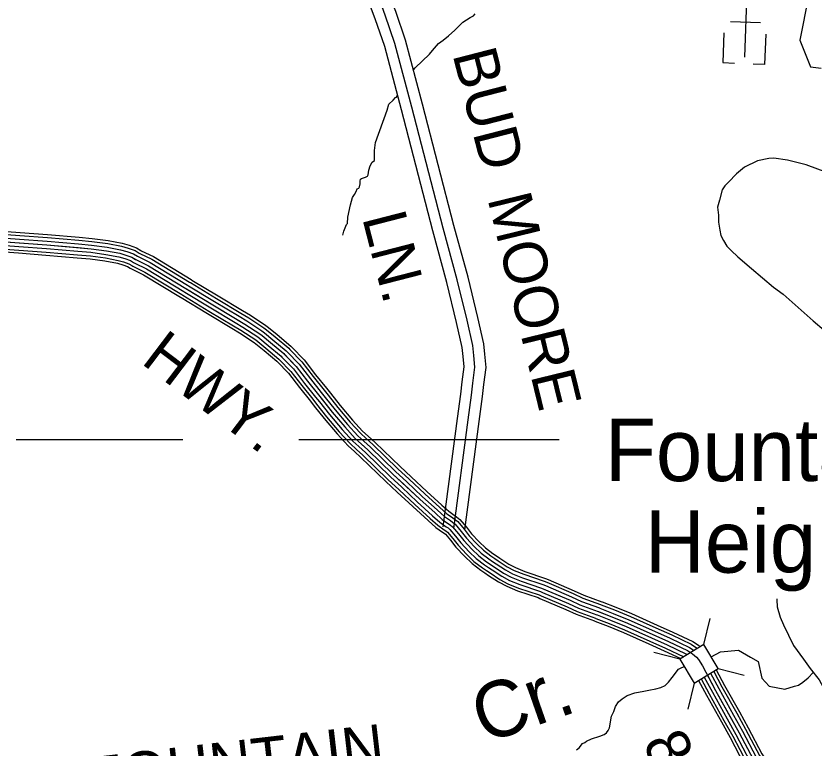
# Model space of a CAD drawing. Extents: x 1551132 to 1791609, y 378168 to 563823.
# Drawn here: x 1674558 to 1681316, y 442743 to 448941 of the extents above; entities that cross this region are included whole.
import ezdxf

# ---------------------------------------------------------------- set-up
doc = ezdxf.new("R2010")
doc.units = 0
for name, color, linetype in [('DESIGN - DRAINAGE - Bridges and Cross Drains Size Text', 7, 'Continuous'), ('DESIGN - ROW - Right-of-Way and Easement Labels', 7, 'Continuous'), ('DESIGN - ROW - Right-of-Way Linework', 7, 'Continuous'), ('DESIGN - TRANSPORTATION - Text', 7, 'Continuous'), ('DESIGN - UTILITIES - Cable (Underground) with Text', 7, 'Continuous'), ('SURVEY - DRAINAGE - Storm Sewer', 7, 'Continuous'), ('SURVEY - PROPERTY - Owners', 7, 'Continuous'), ('SURVEY - TRANSPORTATION - Roads', 7, 'Continuous'), ('SURVEY - VEGETATION - Features with Text', 7, 'Continuous')]:
    doc.layers.add(name, color=color, linetype=linetype)

msp = doc.modelspace()

# ---------------------------------------------------------------- linework, layer by layer
at = {"layer": 'DESIGN - ROW - Right-of-Way Linework'}
for points in [[(1675970.869, 445351.04), (1674561.477, 445351.04)], [(1679158.411, 445351.042), (1676954.679, 445351.041)]]:
    msp.add_lwpolyline(points, dxfattribs=at)
at = {"layer": 'DESIGN - TRANSPORTATION - Text'}
for points in [[(1681371.736, 449281.946), (1681269.805, 449108.958), (1681194.981, 448735.165), (1681285.146, 448510.1), (1681377.035, 448499)], [(1677926.549, 448487.432), (1677937.691, 448503.065), (1678060.746, 448618.06), (1678085.021, 448647.869), (1678101.195, 448667.745), (1678135.553, 448707.479), (1678175.835, 448737.138), (1678220.159, 448772.764), (1678274.6, 448820.315), (1678341.232, 448889.784), (1678405.588, 448927.218), (1678433.721, 448940.969), (1678445.879, 448958.886)], [(1677602.732, 447870.774), (1677702.471, 448142.781), (1677716.921, 448194.715), (1677751.228, 448228.441), (1677773.428, 448250.259), (1677781.469, 448254.192), (1677787.594, 448268.151), (1677788.411, 448269.642)], [(1677326.63, 447084.928), (1677334.346, 447119.095), (1677356.971, 447174.897), (1677365.079, 447184.806), (1677369.679, 447238.815), (1677390.811, 447340.685), (1677407.528, 447404.553), (1677423.819, 447430.395), (1677438.102, 447456.254), (1677448.327, 447476.155), (1677460.418, 447484.022), (1677466.526, 447493.955), (1677472.818, 447519.914), (1677473.06, 447541.932), (1677475.243, 447557.924), (1677483.326, 447565.841), (1677517.442, 447575.449), (1677529.508, 447581.308), (1677535.55, 447585.241), (1677539.658, 447595.208), (1677546.108, 447635.176), (1677558.533, 447673.068), (1677574.866, 447702.911), (1677593.04, 447718.711), (1677593.957, 447800.797), (1677602.732, 447870.774)], [(1681425.217, 447615.419), (1681247.913, 447679.595), (1681092.358, 447721.488), (1680976.519, 447736.88), (1680932.47, 447733.397), (1680838.247, 447714.496), (1680727.65, 447661.745), (1680659.01, 447604.493), (1680592.228, 447535.208), (1680559.871, 447503.557), (1680537.471, 447467.781), (1680514.513, 447381.954), (1680499.847, 447322.061), (1680507.088, 447253.901), (1680506.447, 447195.841), (1680517.688, 447127.631), (1680527.196, 447083.463), (1680550.712, 447039.137), (1680578.195, 446992.76), (1680613.794, 446956.293), (1680671.193, 446901.55), (1680786.098, 446802.072), (1680972.385, 446645.693), (1681053.717, 446584.658), (1681206.247, 446450.697), (1681307.244, 446359.394), (1681402.375, 446280.176)], [(1681001.708, 444006.674), (1681000.083, 443998.099), (1681003.417, 443937.989), (1681030.458, 443851.57), (1681057.749, 443787.177), (1681141.788, 443609.981), (1681226.52, 443494.844), (1681283.643, 443416.076), (1681358.6, 443321.082), (1681425.281, 443202.153), (1681472.08, 443093.476), (1681495.413, 443033.132), (1681514.971, 442992.848), (1681510.613, 442960.864), (1681493.546, 442864.961), (1681458.255, 442749.25), (1681417.298, 442663.639)], [(1680445.371, 443514.719), (1680524.511, 443558.029), (1680676.399, 443571.121), (1680778.53, 443513.495), (1680844.004, 443474.202), (1680872.811, 443335.373), (1680935.66, 443267.263), (1681067.69, 443242.438), (1681149.98, 443267.488), (1681184.07, 443275.097), (1681222.353, 443300.673), (1681266.777, 443338.19), (1681309.234, 443383.641)], [(1679799.195, 443211.445), (1679873.351, 443224.578), (1679917.442, 443232.062), (1679975.59, 443245.387), (1680019.706, 443254.879), (1680055.905, 443272.463), (1680082.213, 443300.189), (1680114.662, 443339.848), (1680167.436, 443409.3), (1680197.619, 443424.959), (1680218.127, 443432.017)], [(1679303.773, 442728.765), (1679327.947, 442744.499), (1679356.346, 442780.2), (1679374.463, 442790), (1679388.571, 442799.842), (1679432.82, 442821.343), (1679503.06, 442842.535), (1679539.234, 442858.119), (1679557.392, 442871.919), (1679571.616, 442891.778), (1679583.858, 442913.653), (1679600.974, 443013.564), (1679619.399, 443051.39), (1679635.882, 443095.241), (1679660.331, 443135.001), (1679692.597, 443158.643), (1679732.929, 443188.202), (1679799.195, 443211.445)]]:
    msp.add_lwpolyline(points, dxfattribs=at)
at = {"layer": 'DESIGN - UTILITIES - Cable (Underground) with Text'}
for p, q in [((1680862.633, 448883.252), (1680609.143, 448892.091)), ((1680553.218, 448797.313), (1680544.421, 448546.024)), ((1680900.346, 448529.611), (1680909.36, 448787.592)), ((1680544.555, 448546.024), (1680642.757, 448542.592)), ((1680900.163, 448529.611), (1680800.727, 448533.093))]:
    msp.add_line(p, q, dxfattribs=at)
msp.add_lwpolyline([(1680746.726, 449155.173), (1680727.067, 448592.494)], dxfattribs=at)
at = {"layer": 'SURVEY - DRAINAGE - Storm Sewer'}
for p, q in [((1680382.82, 443618.811), (1680437.764, 443839.196)), ((1680179.181, 443496.439), (1679958.796, 443551.375)), ((1680505.175, 443415.138), (1680725.552, 443360.185)), ((1680301.544, 443292.775), (1680246.616, 443072.39))]:
    msp.add_line(p, q, dxfattribs=at)
msp.add_lwpolyline([(1680301.544, 443292.775), (1680505.2, 443415.163), (1680382.82, 443618.811), (1680179.181, 443496.439)], close=True, dxfattribs=at)
at = {"layer": 'SURVEY - PROPERTY - Owners'}
for points in [[(1678176.008, 444614.514), (1678297.939, 445533.43), (1678325.747, 445740.31), (1678336.672, 445842.129), (1678353.122, 445968.983), (1678344.73, 446058.385), (1678336.13, 446134.987), (1678289.382, 446346.109), (1678207.05, 446683.226), (1678087.245, 447120.488), (1677822.627, 448146.906), (1677680.522, 448681.595), (1677599.182, 448917.576), (1677561.408, 449021.054), (1677526.601, 449087.614), (1677516.626, 449185.758), (1677534.984, 449221.651), (1677565.242, 449327.545), (1677635.732, 449608.536), (1677704.039, 449862.084)], [(1678265.923, 444602.58), (1678387.846, 445521.421), (1678415.803, 445729.426), (1678426.753, 445831.454), (1678444.378, 445967.366), (1678434.961, 446067.685), (1678425.728, 446149.896), (1678377.73, 446366.676), (1678294.865, 446705.977), (1678174.91, 447143.797), (1677910.375, 448169.882), (1677767.345, 448708.062), (1677684.672, 448947.918), (1677644.556, 449057.788), (1677615.074, 449114.164), (1677609.574, 449168.291), (1677619.765, 449188.216), (1677652.865, 449304.036), (1677723.521, 449585.702), (1677812.12, 449914.594)], [(1678359.396, 444590.18), (1678481.302, 445508.937), (1678509.418, 445718.109), (1678520.393, 445820.362), (1678539.242, 445965.691), (1678528.759, 446077.352), (1678518.868, 446165.396), (1678469.569, 446388.06), (1678386.146, 446729.628), (1678266.033, 447168.031), (1678001.589, 448193.766), (1677857.593, 448735.571), (1677773.537, 448979.453), (1677730.996, 449095.972), (1677707.047, 449141.765), (1677706.197, 449150.132), (1677707.897, 449153.465), (1677743.946, 449279.602), (1677814.778, 449561.968), (1677873.476, 449779.874)]]:
    msp.add_lwpolyline(points, dxfattribs=at)
at = {"layer": 'SURVEY - TRANSPORTATION - Roads'}
for points in [[(1674112.88, 447163.42), (1674117.255, 447162.237), (1674237.019, 447147.453), (1674480.63, 447116.736), (1674592.91, 447108.277)], [(1674098.039, 447108.677), (1674106.305, 447106.444), (1674230.002, 447091.168), (1674474.955, 447060.284), (1674588.644, 447051.717)], [(1674106.147, 447138.603), (1674112.288, 447136.936), (1674233.835, 447121.936), (1674478.055, 447091.143), (1674590.977, 447082.635)], [(1674590.96, 447082.635), (1674824.588, 447065.035), (1675089.982, 447042.042)], [(1674592.894, 447108.277), (1674826.672, 447090.669), (1675092.199, 447067.668)], [(1674073.714, 447018.916), (1674088.355, 447014.949), (1674218.486, 446998.882), (1674465.638, 446967.723), (1674581.661, 446958.982)], [(1674081.822, 447048.842), (1674094.339, 447045.442), (1674222.319, 447029.65), (1674468.738, 446998.583), (1674583.994, 446989.899)], [(1674089.93, 447078.759), (1674100.322, 447075.943), (1674226.161, 447060.409), (1674471.846, 447029.433), (1674586.319, 447020.808)], [(1674471.846, 447029.433), (1674819.588, 447003.233), (1675195.271, 446970.691), (1675325.093, 446953.115), (1675436.865, 446931.748), (1675488.706, 446917.106), (1675540.505, 446898.464), (1675578.254, 446875.988), (1675679.718, 446826.712), (1675995.602, 446634.707), (1676224.072, 446495.804), (1676496.274, 446332.35), (1676623.354, 446248.731), (1676643.195, 446234.48), (1676714.543, 446175.554), (1676825.507, 446082.118), (1676932.297, 445972.707), (1677026.928, 445849.429), (1677119.65, 445734.184), (1677236.006, 445586.622), (1677342.612, 445461.194), (1677431.535, 445364.016), (1677538.457, 445266.622), (1677750.185, 445061.85), (1677977.855, 444850.87), (1678106.552, 444733.192), (1678167.942, 444678.39), (1678235.424, 444631.531), (1678255.248, 444615.272), (1678304.597, 444556.612), (1678349.963, 444500.003), (1678417.153, 444427.117), (1678476.526, 444370.341), (1678543.966, 444319.473), (1678607.49, 444276.655), (1678686.905, 444223.645), (1678750.545, 444190.845), (1678836.168, 444155.777), (1679009.539, 444097.634), (1679250.408, 443994.623), (1679333.981, 443955.572), (1679487.377, 443899.671), (1679604.874, 443854.211), (1679736.296, 443800.577), (1680084.58, 443644.214), (1680245.751, 443568.196), (1680285.458, 443541.687), (1680321.141, 443513.228), (1680336.915, 443493.019), (1680370.315, 443438.551), (1680482.004, 443230.97), (1680682.007, 442872.161), (1680799.513, 442648.489)], [(1674586.302, 447020.808), (1674819.588, 447003.233), (1675084.632, 446980.274)], [(1674588.627, 447051.717), (1674822.088, 447034.134), (1675087.307, 447011.158)], [(1675089.965, 447042.042), (1675202.104, 447032.334), (1675335.076, 447014.333), (1675451.14, 446992.141), (1675507.655, 446976.183), (1675567.104, 446954.782), (1675602.47, 446933.731)], [(1675092.182, 447067.668), (1675204.946, 447057.901), (1675339.218, 447039.717), (1675457.057, 447017.192), (1675515.514, 447000.683), (1675578.137, 446978.149), (1675615.62, 446955.832)], [(1674067.248, 446995.057), (1674083.581, 446990.632), (1674215.427, 446974.357), (1674463.163, 446943.123), (1674579.802, 446934.331)], [(1674581.644, 446958.982), (1674814.588, 446941.431), (1675079.282, 446918.506)], [(1674583.977, 446989.899), (1674817.088, 446972.332), (1675081.957, 446949.39)], [(1675081.94, 446949.39), (1675191.855, 446939.873), (1675320.102, 446922.506), (1675429.732, 446901.547), (1675479.231, 446887.572), (1675527.205, 446870.305), (1675554.896, 446853.821)], [(1675084.615, 446980.274), (1675195.271, 446970.691), (1675325.093, 446953.115), (1675436.865, 446931.748), (1675488.706, 446917.106), (1675540.505, 446898.464), (1675570.754, 446880.455)], [(1675087.29, 447011.158), (1675198.688, 447001.508), (1675330.085, 446983.724), (1675443.999, 446961.949), (1675498.181, 446946.64), (1675553.804, 446926.623), (1675586.612, 446907.089)], [(1675615.611, 446955.832), (1675619.92, 446953.265), (1675721.75, 446903.814), (1676041.168, 446709.659), (1676048.693, 446705.084)], [(1674579.786, 446934.331), (1674812.588, 446916.797), (1675077.149, 446893.88)], [(1675077.132, 446893.88), (1675185.705, 446884.472), (1675311.127, 446867.496), (1675416.899, 446847.279), (1675462.206, 446834.479), (1675503.306, 446819.687), (1675526.397, 446805.945)], [(1675079.266, 446918.506), (1675188.438, 446909.047), (1675315.11, 446891.897), (1675422.591, 446871.355), (1675469.756, 446858.029), (1675513.905, 446842.146), (1675539.038, 446827.179)], [(1675570.737, 446880.463), (1675578.254, 446875.988), (1675679.718, 446826.712), (1675995.602, 446634.707), (1676003.11, 446630.14)], [(1675586.595, 446907.097), (1675592.978, 446903.297), (1675694.576, 446853.963), (1676011.71, 446661.2), (1676019.218, 446656.624)], [(1675602.453, 446933.74), (1675607.703, 446930.615), (1675709.426, 446881.213), (1676027.81, 446687.684), (1676035.326, 446683.117)], [(1675539.021, 446827.187), (1675548.804, 446821.362), (1675650.01, 446772.211), (1675963.395, 446581.731), (1675970.894, 446577.164)], [(1675554.879, 446853.829), (1675563.529, 446848.679), (1675664.86, 446799.461), (1675979.494, 446608.215), (1675987.002, 446603.656)], [(1675526.38, 446805.953), (1675537.063, 446799.586), (1675638.169, 446750.485), (1675950.553, 446560.605), (1675958.053, 446556.047)], [(1676035.301, 446683.125), (1676256.138, 446548.872), (1676462.924, 446424.685)], [(1676048.659, 446705.101), (1676269.429, 446570.881), (1676476.166, 446446.736)], [(1676003.094, 446630.149), (1676224.072, 446495.804), (1676431.009, 446371.534)], [(1676019.193, 446656.641), (1676240.105, 446522.338), (1676446.967, 446398.11)], [(1675958.045, 446556.047), (1676179.231, 446421.577), (1676386.368, 446297.19)], [(1675970.886, 446577.172), (1676192.006, 446442.736), (1676399.093, 446318.382)], [(1675986.994, 446603.656), (1676208.039, 446469.27), (1676415.051, 446344.958)], [(1676462.916, 446424.702), (1676529.29, 446384.843), (1676658.486, 446299.832), (1676681.061, 446283.623), (1676754.251, 446223.172), (1676867.756, 446127.594), (1676876.656, 446118.477)], [(1676476.158, 446446.753), (1676542.981, 446406.618), (1676673.061, 446321.024), (1676696.769, 446303.999), (1676770.717, 446242.922), (1676885.281, 446146.453), (1676895.064, 446136.436)], [(1676415.042, 446344.975), (1676479.766, 446306.099), (1676605.788, 446223.18), (1676624.262, 446209.913), (1676694.694, 446151.745), (1676804.383, 446059.384), (1676810.108, 446053.517)], [(1676431, 446371.551), (1676496.274, 446332.35), (1676623.354, 446248.731), (1676643.195, 446234.48), (1676714.543, 446175.554), (1676825.507, 446082.118), (1676832.291, 446075.168)], [(1676446.958, 446398.126), (1676512.782, 446358.6), (1676640.92, 446274.281), (1676662.128, 446259.048), (1676734.393, 446199.363), (1676846.632, 446104.852), (1676854.473, 446096.819)], [(1676386.36, 446297.207), (1676450.1, 446258.923), (1676574.213, 446177.262), (1676590.238, 446165.754), (1676659.011, 446108.952), (1676766.409, 446018.516), (1676770.234, 446014.6)], [(1676399.084, 446318.399), (1676463.258, 446279.856), (1676588.221, 446197.629), (1676605.329, 446185.337), (1676674.836, 446127.936), (1676783.258, 446036.642), (1676787.925, 446031.858)], [(1676895.048, 446136.453), (1676998.703, 446030.25), (1677095.893, 445903.639), (1677188.257, 445788.844), (1677221.64, 445746.51)], [(1676832.274, 446075.185), (1676932.297, 445972.707), (1677026.928, 445849.429), (1677119.65, 445734.184), (1677152.766, 445692.191)], [(1676854.457, 446096.835), (1676955.763, 445993.041), (1677051.302, 445868.588), (1677143.9, 445753.501), (1677177.107, 445711.392)], [(1676876.64, 446118.494), (1676979.237, 446013.383), (1677075.676, 445887.747), (1677168.141, 445772.819), (1677201.448, 445730.584)], [(1676770.217, 446014.608), (1676866.648, 445915.814), (1676958.746, 445795.836), (1677051.827, 445680.149), (1677084.676, 445638.49)], [(1676787.908, 446031.875), (1676885.356, 445932.031), (1676978.179, 445811.111), (1677071.16, 445695.55), (1677104.084, 445653.799)], [(1676810.091, 446053.534), (1676908.83, 445952.373), (1677002.553, 445830.27), (1677095.401, 445714.867), (1677128.425, 445672.991)], [(1677201.432, 445730.592), (1677283.98, 445625.906), (1677389.119, 445502.212), (1677475.367, 445407.951), (1677524.449, 445363.241)], [(1677221.623, 445746.518), (1677303.879, 445642.207), (1677408.402, 445519.229), (1677493.55, 445426.176), (1677541.765, 445382.259)], [(1677128.408, 445672.999), (1677212.015, 445566.98), (1677319.362, 445440.685), (1677409.618, 445342.049), (1677461.825, 445294.49)], [(1677152.75, 445692.2), (1677236.006, 445586.622), (1677342.612, 445461.194), (1677431.535, 445364.016), (1677482.7, 445317.407)], [(1677177.091, 445711.4), (1677259.997, 445606.264), (1677365.861, 445481.703), (1677453.451, 445385.984), (1677503.575, 445340.324)], [(1677084.659, 445638.498), (1677168.899, 445531.671), (1677277.572, 445403.826), (1677370.228, 445302.565), (1677424.301, 445253.297)], [(1677104.067, 445653.807), (1677188.032, 445547.338), (1677296.104, 445420.176), (1677387.702, 445320.082), (1677440.951, 445271.572)], [(1677503.566, 445340.341), (1677559.673, 445289.231), (1677771.501, 445084.368), (1677866.616, 444996.224)], [(1677524.441, 445363.258), (1677580.889, 445311.832), (1677792.809, 445106.876), (1677887.69, 445018.958)], [(1677541.757, 445382.267), (1677598.497, 445330.591), (1677810.492, 445125.56), (1677905.165, 445037.825)], [(1677440.943, 445271.589), (1677496.025, 445221.413), (1677707.561, 445016.824), (1677803.409, 444928.005)], [(1677461.817, 445294.506), (1677517.241, 445244.013), (1677728.869, 445039.333), (1677824.483, 444950.739)], [(1677482.692, 445317.423), (1677538.457, 445266.622), (1677750.185, 445061.85), (1677845.55, 444973.481)], [(1677424.293, 445253.313), (1677479.108, 445203.387), (1677690.57, 444998.874), (1677786.609, 444909.871)], [(1677866.599, 444996.232), (1677998.846, 444873.679), (1678127.335, 444756.192), (1678187.175, 444702.774), (1678237.307, 444667.974)], [(1677887.674, 445018.966), (1678019.846, 444896.488), (1678148.117, 444779.201), (1678206.408, 444727.167), (1678254.982, 444693.433)], [(1677905.148, 445037.833), (1678037.262, 444915.413), (1678165.35, 444798.285), (1678222.357, 444747.392), (1678269.648, 444714.558)], [(1677803.392, 444928.013), (1677935.864, 444805.252), (1678064.986, 444687.182), (1678129.476, 444629.614), (1678184.267, 444591.58)], [(1677824.467, 444950.747), (1677956.864, 444828.061), (1678085.769, 444710.191), (1678148.709, 444654.006), (1678201.941, 444617.039)], [(1677845.533, 444973.49), (1677977.855, 444850.87), (1678106.552, 444733.192), (1678167.942, 444678.39), (1678219.624, 444642.506)], [(1677786.593, 444909.88), (1677919.131, 444787.068), (1678048.42, 444668.84), (1678114.143, 444610.172), (1678170.167, 444571.271)], [(1678237.29, 444667.982), (1678254.123, 444656.29), (1678277.123, 444637.423), (1678328.555, 444576.288), (1678373.479, 444520.228), (1678439.285, 444448.851), (1678496.642, 444394), (1678561.974, 444344.715), (1678594.582, 444322.74)], [(1678254.973, 444693.441), (1678272.823, 444681.041), (1678298.997, 444659.573), (1678352.513, 444595.963), (1678397.003, 444540.454), (1678461.41, 444470.577), (1678516.75, 444417.659), (1678579.982, 444369.966), (1678611.915, 444348.44)], [(1678269.64, 444714.566), (1678288.331, 444701.583), (1678317.147, 444677.957), (1678372.387, 444612.28), (1678416.511, 444557.229), (1678479.768, 444488.611), (1678533.442, 444437.284), (1678594.923, 444390.908), (1678626.289, 444369.766)], [(1678184.242, 444591.588), (1678198.025, 444582.021), (1678211.499, 444570.971), (1678256.681, 444517.261), (1678302.922, 444459.551), (1678372.895, 444383.658), (1678436.302, 444323.023), (1678507.95, 444268.98), (1678542.6, 444245.621)], [(1678201.924, 444617.047), (1678216.724, 444606.772), (1678233.374, 444593.122), (1678280.639, 444536.937), (1678326.446, 444479.777), (1678395.02, 444405.383), (1678456.41, 444346.682), (1678525.958, 444294.231), (1678559.933, 444271.322)], [(1678219.607, 444642.515), (1678235.424, 444631.531), (1678255.248, 444615.272), (1678304.597, 444556.612), (1678349.963, 444500.003), (1678417.153, 444427.117), (1678476.526, 444370.341), (1678543.966, 444319.473), (1678577.257, 444297.031)], [(1678170.15, 444571.288), (1678183.117, 444562.279), (1678194.058, 444553.304), (1678237.574, 444501.578), (1678284.172, 444443.426), (1678355.246, 444366.332), (1678420.261, 444304.164), (1678493.584, 444248.854), (1678528.792, 444225.12)], [(1678594.573, 444322.748), (1678624.756, 444302.398), (1678702.663, 444250.405), (1678763.544, 444219.02), (1678846.984, 444184.845), (1679020.58, 444126.626), (1679041.088, 444117.851)], [(1678611.898, 444348.449), (1678642.022, 444328.148), (1678718.412, 444277.155), (1678776.544, 444247.196), (1678857.792, 444213.92), (1679031.63, 444155.619), (1679053.288, 444146.352)], [(1678626.273, 444369.774), (1678656.347, 444349.507), (1678731.487, 444299.347), (1678787.327, 444270.572), (1678866.767, 444238.038), (1679040.788, 444179.678), (1679063.404, 444169.994)], [(1678542.6, 444245.629), (1678572.957, 444225.162), (1678655.397, 444170.136), (1678724.545, 444134.493), (1678814.543, 444097.634), (1678987.447, 444039.649), (1679004.505, 444032.349)], [(1678559.924, 444271.33), (1678590.223, 444250.913), (1678671.147, 444196.886), (1678737.545, 444162.669), (1678825.351, 444126.71), (1678998.497, 444068.642), (1679016.705, 444060.85)], [(1678577.249, 444297.039), (1678607.49, 444276.655), (1678686.905, 444223.645), (1678750.545, 444190.845), (1678836.168, 444155.777), (1679009.539, 444097.634), (1679028.896, 444089.35)], [(1678528.783, 444225.129), (1678559.183, 444204.637), (1678642.831, 444148.802), (1678714.179, 444112.026), (1678805.918, 444074.458), (1678978.648, 444016.532), (1678994.781, 444009.623)], [(1679041.08, 444117.86), (1679263.066, 444022.924), (1679345.872, 443984.231), (1679498.294, 443928.688), (1679501.894, 443927.288)], [(1679053.263, 444146.369), (1679275.724, 444051.225), (1679357.764, 444012.899), (1679509.202, 443957.706), (1679513.11, 443956.189)], [(1679063.379, 444170.011), (1679286.224, 444074.709), (1679367.63, 444036.674), (1679518.26, 443981.781), (1679522.41, 443980.173)], [(1679016.697, 444060.858), (1679237.75, 443966.322), (1679322.089, 443926.913), (1679476.461, 443870.653), (1679479.477, 443869.487)], [(1679028.888, 444089.359), (1679250.408, 443994.623), (1679333.981, 443955.572), (1679487.377, 443899.671), (1679490.686, 443898.387)], [(1678994.789, 444009.623), (1679215, 443915.454), (1679300.715, 443875.395), (1679456.853, 443818.502), (1679459.328, 443817.535)], [(1679004.514, 444032.349), (1679225.092, 443938.022), (1679310.198, 443898.246), (1679465.553, 443841.636), (1679468.261, 443840.586)], [(1679522.318, 443980.206), (1679637.274, 443935.73), (1679770.837, 443881.22), (1679987.149, 443784.11)], [(1679501.852, 443927.305), (1679616.324, 443883.02), (1679748.504, 443829.077), (1679963.924, 443732.367)], [(1679513.035, 443956.222), (1679627.774, 443911.829), (1679760.712, 443857.578), (1679976.616, 443760.642)], [(1679468.303, 443840.569), (1679581.975, 443796.593), (1679711.88, 443743.575), (1679925.834, 443647.523)], [(1679479.486, 443869.487), (1679593.425, 443825.402), (1679724.088, 443772.076), (1679938.525, 443675.798)], [(1679490.669, 443898.396), (1679604.874, 443854.211), (1679736.296, 443800.577), (1679951.225, 443704.083)], [(1679459.378, 443817.519), (1679572.842, 443773.617), (1679702.147, 443720.85), (1679915.709, 443624.972)], [(1679987.132, 443784.118), (1680121.254, 443723.9), (1680289.05, 443644.764), (1680337.249, 443612.58), (1680352.182, 443600.672)], [(1679951.208, 443704.091), (1680084.58, 443644.214), (1680245.751, 443568.196), (1680270.909, 443551.395)], [(1679963.908, 443732.375), (1680097.538, 443672.373), (1680261.051, 443595.255), (1680300.016, 443569.246)], [(1679976.599, 443760.651), (1680110.504, 443700.541), (1680276.35, 443622.314), (1680322.066, 443591.796), (1680328.457, 443586.705)], [(1679925.817, 443647.531), (1680058.655, 443587.888), (1680212.852, 443515.161)], [(1679938.508, 443675.807), (1680071.622, 443616.055), (1680230.451, 443541.137), (1680241.543, 443533.728)], [(1679915.692, 443624.98), (1680048.322, 443565.437), (1680187.127, 443499.969)], [(1680439.43, 443375.524), (1680509.195, 443245.862), (1680634.183, 443021.615)], [(1680466.062, 443391.45), (1680536.386, 443260.755), (1680661.266, 443036.707)], [(1680488.112, 443404.75), (1680558.935, 443273.113), (1680683.724, 443049.232)], [(1680338.357, 443314.923), (1680405.947, 443189.311), (1680531.369, 442964.297)], [(1680359.457, 443327.881), (1680427.622, 443201.186), (1680552.952, 442976.339)], [(1680386.223, 443343.557), (1680454.813, 443216.078), (1680580.035, 442991.431)], [(1680412.739, 443359.699), (1680482.004, 443230.97), (1680607.109, 443006.523)], [(1680661.249, 443036.732), (1680736.531, 442901.679), (1680852.778, 442680.406), (1680899.835, 442611.013)], [(1680683.715, 443049.249), (1680759.155, 442913.921), (1680874.869, 442693.648), (1680924.585, 442620.338)], [(1680531.361, 442964.313), (1680605.742, 442830.877), (1680725.014, 442603.846), (1680780.213, 442522.435)], [(1680552.952, 442976.347), (1680627.483, 442842.644), (1680746.247, 442616.571), (1680800.671, 442536.302)], [(1680580.026, 442991.448), (1680654.741, 442857.402), (1680772.88, 442632.53), (1680819.854, 442563.253)], [(1680607.101, 443006.54), (1680682.007, 442872.161), (1680799.513, 442648.489), (1680843.17, 442584.104)], [(1680634.175, 443021.632), (1680709.273, 442886.92), (1680826.145, 442664.447), (1680870.236, 442599.429)]]:
    msp.add_lwpolyline(points, dxfattribs=at)

# ---------------------------------------------------------------- texts
at = {"layer": 'DESIGN - DRAINAGE - Bridges and Cross Drains Size Text'}
msp.add_text('Cr.', height=474.9916, rotation=19.3281778, dxfattribs=at).set_placement((1678522.358, 442775.799))
at = {"layer": 'DESIGN - ROW - Right-of-Way and Easement Labels'}
for s, height, rotation, p in [('BUD', 370.0084, 284.4565444, (1678253.034, 448617.552)), ('MOORE', 370.0085, 283.724975, (1678549.893, 447395.228)), ('LN.', 370.0084, 284.4407667, (1677488.451, 447232.84)), ('HWY.', 369.9978, 322.8203972, (1675608.703, 446004.566)), ('FOUNTAIN', 369.9916, 6.5976806, (1675180.836, 442290.577)), ('800', 370.0063, 294.5165861, (1679860.376, 442788.134))]:
    msp.add_text(s, height=height, rotation=rotation, dxfattribs=at).set_placement(p)
at = {"layer": 'SURVEY - VEGETATION - Features with Text'}
for s, p in [('Fountain', (1679545.543, 445002.991)), ('Heights', (1679881.91, 444227.505))]:
    msp.add_text(s, height=527.9876, rotation=0.0000278, dxfattribs=at).set_placement(p)

doc.saveas('drawing.dxf')
